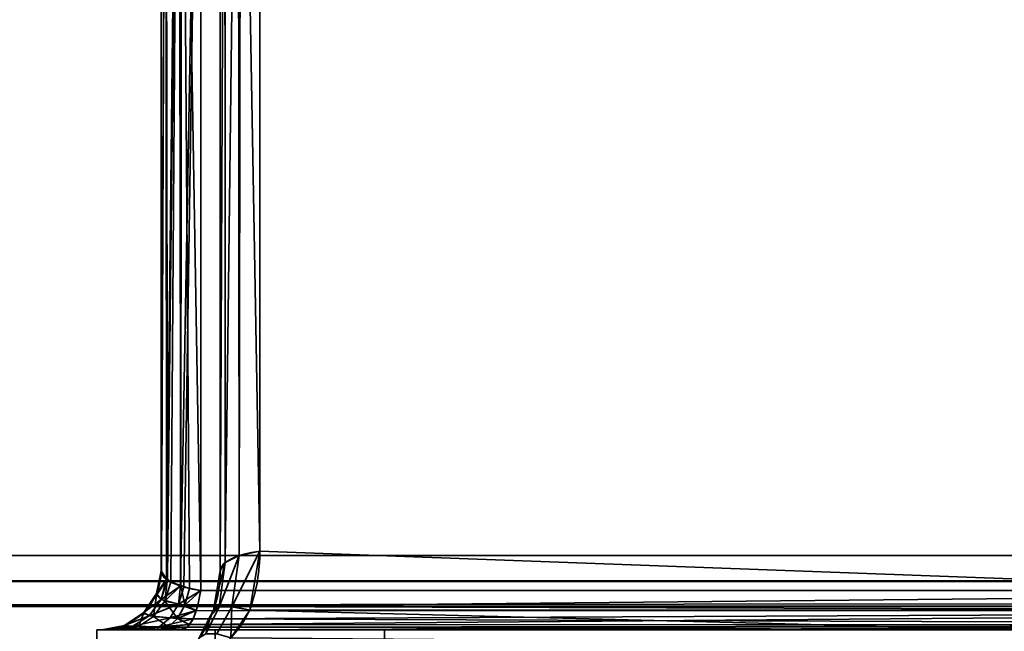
# Model space of a CAD drawing. Header units: millimetres. Extents: x -508 to 6708, y -115 to 193.
# Tile 305 of 656: x 1108.69 to 1120.33, y -22.82 to -15.58. Entities that reach past the tile are written whole.
import ezdxf

# ---------------------------------------------------------------- set-up
doc = ezdxf.new("R2010")
doc.units = ezdxf.units.MM
doc.layers.add('151', color=7, linetype='Continuous', true_color=0xffffff)

# ---------------------------------------------------------------- blocks, each defined once
blk = doc.blocks.new('UG_SURFACE_144')
at = {"layer": '151', "color": 252, "linetype": 'Continuous', "lineweight": 35}
for points in [[(1120.867, 1.173, 1158.357), (1110.827, -8.868, 1158.357), (1110.827, -22.332, 1163.419), (1130.252, -22.332, 1170.723)], [(1130.252, -22.332, 997.777), (1110.827, -22.332, 1005.08), (1110.827, -8.868, 1010.143), (1120.867, 1.173, 1010.143)], [(1130.485, -22.565, 1170.105), (1111.527, -21.868, 1162.715), (1111.527, -9.157, 1157.936), (1121.158, 0.473, 1157.936)], [(1121.158, 0.473, 1010.564), (1111.527, -9.157, 1010.564), (1111.527, -21.868, 1005.785), (1130.485, -22.565, 998.395)], [(1110.57, -8.926, 1158.202), (1110.417, -9.002, 1158.001), (1110.424, -22.198, 1162.96)], [(1110.433, -22.196, 1005.545), (1110.417, -9.002, 1010.499), (1110.57, -8.926, 1010.298)], [(1110.582, -8.92, 1158.219), (1110.57, -8.926, 1158.202), (1110.424, -22.198, 1162.96)], [(1110.424, -22.198, 1162.96), (1110.432, -22.21, 1163.001), (1110.582, -8.92, 1158.219)], [(1110.432, -22.21, 1163.001), (1110.59, -22.278, 1163.234), (1110.582, -8.92, 1158.219)], [(1110.57, -8.926, 1010.298), (1110.475, -22.236, 1005.41), (1110.433, -22.196, 1005.545)], [(1110.57, -8.926, 1010.298), (1110.594, -22.276, 1005.272), (1110.475, -22.236, 1005.41)], [(1110.57, -8.926, 1010.298), (1110.582, -8.92, 1010.281), (1110.594, -22.276, 1005.272)], [(1110.6, -8.916, 1158.229), (1110.582, -8.92, 1158.219), (1110.59, -22.278, 1163.234)], [(1110.594, -22.276, 1005.272), (1110.582, -8.92, 1010.281), (1110.6, -8.916, 1010.271)], [(1110.827, -8.868, 1158.357), (1110.6, -8.916, 1158.229), (1110.59, -22.278, 1163.234)], [(1110.59, -22.278, 1163.234), (1110.627, -22.294, 1163.288), (1110.827, -8.868, 1158.357)], [(1110.6, -8.916, 1010.271), (1110.693, -22.31, 1005.157), (1110.594, -22.276, 1005.272)], [(1110.6, -8.916, 1010.271), (1110.827, -8.868, 1010.143), (1110.827, -22.332, 1005.08)], [(1110.6, -8.916, 1010.271), (1110.827, -22.332, 1005.08), (1110.693, -22.31, 1005.157)], [(1110.627, -22.294, 1163.288), (1110.827, -22.332, 1163.419), (1110.827, -8.868, 1158.357)], [(1110.417, -9.002, 1158.001), (1110.414, -9.007, 1157.987), (1110.359, -22.1, 1162.627)], [(1110.359, -22.1, 1162.627), (1110.424, -22.198, 1162.96), (1110.417, -9.002, 1158.001)], [(1110.414, -9.007, 1157.987), (1110.359, -9.1, 1157.739), (1110.359, -22.1, 1162.627)], [(1110.414, -9.007, 1010.513), (1110.364, -22.131, 1005.768), (1110.359, -22.1, 1005.873)], [(1110.359, -22.1, 1005.873), (1110.359, -9.1, 1010.761), (1110.414, -9.007, 1010.513)], [(1110.414, -9.007, 1010.513), (1110.433, -22.196, 1005.545), (1110.364, -22.131, 1005.768)], [(1110.414, -9.007, 1010.513), (1110.417, -9.002, 1010.499), (1110.433, -22.196, 1005.545)], [(1110.359, -22.1, 1005.873), (1110.359, -22.1, 1162.627), (1110.359, -9.1, 1157.739), (1110.359, -9.1, 1010.761)], [(1111.282, -21.92, 1005.923), (1111.527, -21.868, 1005.785), (1111.527, -9.157, 1010.564), (1111.3, -9.206, 1010.692)], [(1111.3, -9.206, 1157.808), (1111.527, -9.157, 1157.936), (1111.527, -21.868, 1162.715)], [(1111.059, -22.1, 1006.403), (1111.117, -22.002, 1006.141), (1111.117, -9.291, 1010.92), (1111.114, -9.297, 1010.934)], [(1111.114, -9.297, 1010.934), (1111.059, -9.39, 1011.182), (1111.059, -22.1, 1006.403)], [(1111.117, -22.002, 1162.359), (1111.059, -22.1, 1162.097), (1111.059, -9.39, 1157.318), (1111.114, -9.297, 1157.566)], [(1111.114, -9.297, 1157.566), (1111.117, -9.291, 1157.58), (1111.117, -22.002, 1162.359)], [(1111.117, -22.002, 1006.141), (1111.282, -21.92, 1005.923), (1111.282, -9.209, 1010.702), (1111.27, -9.216, 1010.718)], [(1111.27, -9.216, 1010.718), (1111.117, -9.291, 1010.92), (1111.117, -22.002, 1006.141)], [(1111.282, -21.92, 1162.577), (1111.117, -22.002, 1162.359), (1111.117, -9.291, 1157.58), (1111.27, -9.216, 1157.781)], [(1111.27, -9.216, 1157.781), (1111.282, -9.209, 1157.798), (1111.282, -21.92, 1162.577)], [(1111.3, -9.206, 1010.692), (1111.282, -9.209, 1010.702), (1111.282, -21.92, 1005.923)], [(1111.527, -21.868, 1162.715), (1111.282, -21.92, 1162.577), (1111.282, -9.209, 1157.798), (1111.3, -9.206, 1157.808)], [(1111.059, -9.39, 1157.318), (1111.059, -22.1, 1162.097), (1111.059, -22.1, 1006.403), (1111.059, -9.39, 1011.182)], [(1111.527, -21.868, 1162.715), (1111.408, -22.565, 1162.933), (1111.195, -22.527, 1162.782)], [(1111.195, -22.527, 1162.782), (1111.282, -21.92, 1162.577), (1111.527, -21.868, 1162.715)], [(1111.527, -21.868, 1005.785), (1111.282, -21.92, 1005.923), (1111.195, -22.527, 1005.718)], [(1111.195, -22.527, 1005.718), (1111.408, -22.565, 1005.568), (1111.527, -21.868, 1005.785)], [(1130.485, -22.565, 1170.105), (1111.408, -22.565, 1162.933), (1111.527, -21.868, 1162.715)], [(1111.527, -21.868, 1005.785), (1111.408, -22.565, 1005.568), (1130.485, -22.565, 998.395)], [(1111.282, -21.92, 1162.577), (1111.195, -22.527, 1162.782), (1111.045, -22.527, 1162.566)], [(1111.045, -22.527, 1162.566), (1111.117, -22.002, 1162.359), (1111.282, -21.92, 1162.577)], [(1111.282, -21.92, 1005.923), (1111.117, -22.002, 1006.141), (1111.045, -22.527, 1005.934)], [(1111.045, -22.527, 1005.934), (1111.195, -22.527, 1005.718), (1111.282, -21.92, 1005.923)], [(1110.424, -22.198, 1162.96), (1110.359, -22.1, 1162.627), (1110.306, -22.368, 1162.627)], [(1110.306, -22.368, 1005.873), (1110.306, -22.368, 1162.627), (1110.359, -22.1, 1162.627), (1110.359, -22.1, 1005.873)], [(1110.306, -22.368, 1005.873), (1110.359, -22.1, 1005.873), (1110.364, -22.131, 1005.768)], [(1111.117, -22.002, 1162.359), (1111.045, -22.527, 1162.566), (1110.98, -22.565, 1162.314)], [(1110.98, -22.565, 1162.314), (1111.059, -22.1, 1162.097), (1111.117, -22.002, 1162.359)], [(1111.117, -22.002, 1006.141), (1111.059, -22.1, 1006.403), (1110.98, -22.565, 1006.186)], [(1110.98, -22.565, 1006.186), (1111.045, -22.527, 1005.934), (1111.117, -22.002, 1006.141)], [(1110.98, -22.565, 1006.186), (1111.059, -22.1, 1162.097), (1110.98, -22.565, 1162.314)], [(1110.98, -22.565, 1006.186), (1111.059, -22.1, 1006.403), (1111.059, -22.1, 1162.097)], [(1110.303, -22.389, 1005.761), (1110.364, -22.131, 1005.768), (1110.433, -22.196, 1005.545)], [(1110.364, -22.131, 1005.768), (1110.303, -22.389, 1005.761), (1110.306, -22.368, 1005.873)], [(1110.402, -22.459, 1005.365), (1110.303, -22.389, 1005.761), (1110.433, -22.196, 1005.545)], [(1110.306, -22.368, 1162.627), (1110.359, -22.442, 1163.036), (1110.424, -22.198, 1162.96)], [(1110.359, -22.442, 1163.036), (1110.432, -22.21, 1163.001), (1110.424, -22.198, 1162.96)], [(1110.59, -22.278, 1163.234), (1110.432, -22.21, 1163.001), (1110.359, -22.442, 1163.036)], [(1110.433, -22.196, 1005.545), (1110.475, -22.236, 1005.41), (1110.402, -22.459, 1005.365)], [(1110.359, -22.442, 1163.036), (1110.565, -22.497, 1163.361), (1110.59, -22.278, 1163.234)], [(1110.402, -22.459, 1005.365), (1110.475, -22.236, 1005.41), (1110.594, -22.276, 1005.272)], [(1110.639, -22.507, 1005.075), (1110.402, -22.459, 1005.365), (1110.594, -22.276, 1005.272)], [(1110.565, -22.497, 1163.361), (1110.627, -22.294, 1163.288), (1110.59, -22.278, 1163.234)], [(1110.827, -22.332, 1163.419), (1110.627, -22.294, 1163.288), (1110.565, -22.497, 1163.361)], [(1110.565, -22.497, 1163.361), (1110.791, -22.522, 1163.515), (1110.827, -22.332, 1163.419)], [(1110.594, -22.276, 1005.272), (1110.693, -22.31, 1005.157), (1110.639, -22.507, 1005.075)], [(1110.639, -22.507, 1005.075), (1110.693, -22.31, 1005.157), (1110.827, -22.332, 1005.08)], [(1110.827, -22.332, 1005.08), (1110.791, -22.522, 1004.985), (1110.639, -22.507, 1005.075)], [(1130.252, -22.332, 1170.723), (1110.827, -22.332, 1163.419), (1110.791, -22.522, 1163.515)], [(1110.791, -22.522, 1163.515), (1130.2, -22.577, 1170.862), (1130.252, -22.332, 1170.723)], [(1130.252, -22.332, 997.777), (1130.2, -22.577, 997.638), (1110.791, -22.522, 1004.985)], [(1110.791, -22.522, 1004.985), (1110.827, -22.332, 1005.08), (1130.252, -22.332, 997.777)], [(1110.269, -22.641, 1005.283), (1110.151, -22.606, 1005.743), (1110.303, -22.389, 1005.761)], [(1110.303, -22.389, 1005.761), (1110.151, -22.606, 1005.743), (1110.154, -22.595, 1005.873)], [(1110.359, -22.442, 1163.036), (1110.306, -22.368, 1162.627), (1110.154, -22.595, 1162.627)], [(1110.154, -22.595, 1005.873), (1110.154, -22.595, 1162.627), (1110.306, -22.368, 1162.627), (1110.306, -22.368, 1005.873)], [(1110.154, -22.595, 1005.873), (1110.306, -22.368, 1005.873), (1110.303, -22.389, 1005.761)], [(1110.154, -22.595, 1162.627), (1110.218, -22.632, 1163.102), (1110.359, -22.442, 1163.036)], [(1110.565, -22.497, 1163.361), (1110.359, -22.442, 1163.036), (1110.218, -22.632, 1163.102)], [(1110.303, -22.389, 1005.761), (1110.402, -22.459, 1005.365), (1110.269, -22.641, 1005.283)], [(1110.554, -22.664, 1004.945), (1110.269, -22.641, 1005.283), (1110.402, -22.459, 1005.365)], [(1110.402, -22.459, 1005.365), (1110.639, -22.507, 1005.075), (1110.554, -22.664, 1004.945)], [(1110.218, -22.632, 1163.102), (1110.465, -22.659, 1163.481), (1110.565, -22.497, 1163.361)], [(1110.565, -22.497, 1163.361), (1110.465, -22.659, 1163.481), (1110.773, -22.571, 1163.563)], [(1110.465, -22.659, 1163.481), (1110.737, -22.671, 1163.659), (1110.773, -22.571, 1163.563)], [(1110.773, -22.571, 1004.937), (1110.554, -22.664, 1004.945), (1110.639, -22.507, 1005.075)], [(1110.773, -22.571, 1004.937), (1110.737, -22.671, 1004.841), (1110.554, -22.664, 1004.945)], [(1110.773, -22.571, 1163.563), (1110.791, -22.522, 1163.515), (1110.565, -22.497, 1163.361)], [(1110.639, -22.507, 1005.075), (1110.791, -22.522, 1004.985), (1110.773, -22.571, 1004.937)], [(1130.2, -22.578, 997.637), (1110.691, -22.735, 1004.721), (1110.737, -22.671, 1004.841)], [(1130.2, -22.578, 997.637), (1130.118, -22.741, 997.42), (1110.691, -22.735, 1004.721)], [(1130.2, -22.578, 1170.863), (1110.773, -22.571, 1163.563), (1110.737, -22.671, 1163.659)], [(1130.2, -22.578, 997.637), (1110.737, -22.671, 1004.841), (1110.773, -22.571, 1004.937)], [(1130.118, -22.741, 1171.08), (1130.2, -22.578, 1170.863), (1110.737, -22.671, 1163.659)], [(1110.791, -22.522, 1163.515), (1110.773, -22.571, 1163.563), (1130.2, -22.577, 1170.862)], [(1130.2, -22.577, 997.638), (1110.773, -22.571, 1004.937), (1110.791, -22.522, 1004.985)], [(1130.2, -22.578, 1170.863), (1130.2, -22.577, 1170.862), (1110.773, -22.571, 1163.563)], [(1110.773, -22.571, 1004.937), (1130.2, -22.577, 997.638), (1130.2, -22.578, 997.637)], [(1110.945, -22.632, 1162.35), (1111.045, -22.527, 1162.566), (1110.888, -22.848, 1162.697)], [(1111.017, -22.848, 1162.884), (1110.888, -22.848, 1162.697), (1111.045, -22.527, 1162.566), (1111.195, -22.527, 1162.782)], [(1110.888, -22.848, 1005.803), (1111.045, -22.527, 1005.934), (1110.945, -22.632, 1006.15)], [(1110.888, -22.848, 1005.803), (1111.017, -22.848, 1005.617), (1111.195, -22.527, 1005.718), (1111.045, -22.527, 1005.934)], [(1110.945, -22.632, 1162.35), (1110.98, -22.565, 1162.314), (1111.045, -22.527, 1162.566)], [(1111.045, -22.527, 1005.934), (1110.98, -22.565, 1006.186), (1110.945, -22.632, 1006.15)], [(1110.98, -22.565, 1162.314), (1110.945, -22.632, 1006.15), (1110.98, -22.565, 1006.186)], [(1110.98, -22.565, 1162.314), (1110.945, -22.632, 1162.35), (1110.945, -22.632, 1006.15)], [(1111.185, -22.895, 1163.028), (1111.017, -22.848, 1162.884), (1111.195, -22.527, 1162.782)], [(1111.195, -22.527, 1005.718), (1111.017, -22.848, 1005.617), (1111.185, -22.895, 1005.472)], [(1111.195, -22.527, 1162.782), (1111.408, -22.565, 1162.933), (1111.185, -22.895, 1163.028)], [(1111.185, -22.895, 1005.472), (1111.408, -22.565, 1005.568), (1111.195, -22.527, 1005.718)], [(1130.381, -23.053, 1170.382), (1111.185, -22.895, 1163.028), (1111.408, -22.565, 1162.933)], [(1111.408, -22.565, 1005.568), (1111.185, -22.895, 1005.472), (1130.381, -23.053, 998.118)], [(1111.408, -22.565, 1162.933), (1130.485, -22.565, 1170.105), (1130.381, -23.053, 1170.382)], [(1130.381, -23.053, 998.118), (1130.485, -22.565, 998.395), (1111.408, -22.565, 1005.568)], [(1110.218, -22.632, 1163.102), (1110.154, -22.595, 1162.627), (1109.927, -22.747, 1162.627)], [(1109.927, -22.747, 1005.873), (1109.927, -22.747, 1162.627), (1110.154, -22.595, 1162.627), (1110.154, -22.595, 1005.873)], [(1109.927, -22.747, 1005.873), (1110.154, -22.595, 1005.873), (1110.151, -22.606, 1005.743)], [(1110.151, -22.606, 1005.743), (1109.929, -22.75, 1005.717), (1109.927, -22.747, 1005.873)], [(1109.927, -22.747, 1162.627), (1110.025, -22.757, 1163.191), (1110.218, -22.632, 1163.102)], [(1110.092, -22.759, 1005.173), (1109.929, -22.75, 1005.717), (1110.151, -22.606, 1005.743)], [(1110.465, -22.659, 1163.481), (1110.218, -22.632, 1163.102), (1110.025, -22.757, 1163.191)], [(1110.025, -22.757, 1163.191), (1110.337, -22.764, 1163.633), (1110.465, -22.659, 1163.481)], [(1110.151, -22.606, 1005.743), (1110.269, -22.641, 1005.283), (1110.092, -22.759, 1005.173)], [(1110.446, -22.765, 1004.781), (1110.092, -22.759, 1005.173), (1110.269, -22.641, 1005.283)], [(1110.269, -22.641, 1005.283), (1110.554, -22.664, 1004.945), (1110.446, -22.765, 1004.781)], [(1110.737, -22.671, 1163.659), (1110.465, -22.659, 1163.481), (1110.337, -22.764, 1163.633)], [(1110.337, -22.764, 1163.633), (1110.691, -22.735, 1163.779), (1110.737, -22.671, 1163.659)], [(1110.691, -22.735, 1004.721), (1110.446, -22.765, 1004.781), (1110.554, -22.664, 1004.945)], [(1110.554, -22.664, 1004.945), (1110.737, -22.671, 1004.841), (1110.691, -22.735, 1004.721)], [(1110.737, -22.671, 1163.659), (1110.691, -22.735, 1163.779), (1130.118, -22.741, 1171.08)], [(1110.888, -22.848, 1162.697), (1110.811, -22.895, 1162.489), (1110.945, -22.632, 1162.35)], [(1110.811, -22.895, 1006.011), (1110.945, -22.632, 1162.35), (1110.811, -22.895, 1162.489)], [(1110.811, -22.895, 1006.011), (1110.945, -22.632, 1006.15), (1110.945, -22.632, 1162.35)], [(1110.945, -22.632, 1006.15), (1110.811, -22.895, 1006.011), (1110.888, -22.848, 1005.803)], [(1109.6, -22.8, 979.25), (1109.6, -22.8, 1164.25), (1109.659, -22.8, 1005.873)], [(1109.659, -22.8, 1005.873), (1109.67, -22.8, 1005.686), (1109.6, -22.8, 979.25)], [(1109.67, -22.8, 1005.686), (1109.891, -22.8, 1005.049), (1109.6, -22.8, 979.25)], [(1109.6, -22.8, 1164.25), (1109.659, -22.8, 1162.627), (1109.659, -22.8, 1005.873)], [(1109.6, -22.8, 1164.25), (1111, -22.8, 1164.25), (1110.594, -22.8, 1164.038)], [(1109.6, -22.8, 979.25), (1110.326, -22.8, 1004.599), (1110.594, -22.8, 1004.462)], [(1109.6, -22.8, 1164.25), (1109.806, -22.8, 1163.294), (1109.659, -22.8, 1162.627)], [(1110.594, -22.8, 1164.038), (1110.194, -22.8, 1163.803), (1109.6, -22.8, 1164.25)], [(1109.6, -22.8, 979.25), (1109.891, -22.8, 1005.049), (1110.326, -22.8, 1004.599)], [(1110.194, -22.8, 1163.803), (1109.806, -22.8, 1163.294), (1109.6, -22.8, 1164.25)], [(1110.594, -22.8, 1004.462), (1130.02, -22.8, 997.159), (1130.02, -22.8, 979.25), (1109.6, -22.8, 979.25)], [(1109.6, -23.5, 1164.25), (1109.6, -22.8, 1164.25), (1109.6, -22.8, 979.25), (1109.6, -23.5, 979.25)], [(1109.6, -23.5, 1164.25), (1111, -23.5, 1164.25), (1111, -22.8, 1164.25), (1109.6, -22.8, 1164.25)], [(1130.02, -23.5, 979.25), (1109.6, -23.5, 979.25), (1109.6, -22.8, 979.25), (1130.02, -22.8, 979.25)], [(1110.025, -22.757, 1163.191), (1109.927, -22.747, 1162.627), (1109.659, -22.8, 1162.627)], [(1109.659, -22.8, 1005.873), (1109.659, -22.8, 1162.627), (1109.927, -22.747, 1162.627), (1109.927, -22.747, 1005.873)], [(1109.659, -22.8, 1005.873), (1109.927, -22.747, 1005.873), (1109.929, -22.75, 1005.717)], [(1109.929, -22.75, 1005.717), (1109.67, -22.8, 1005.686), (1109.659, -22.8, 1005.873)], [(1109.659, -22.8, 1162.627), (1109.806, -22.8, 1163.294), (1110.025, -22.757, 1163.191)], [(1109.67, -22.8, 1005.686), (1109.929, -22.75, 1005.717), (1110.092, -22.759, 1005.173)], [(1110.092, -22.759, 1005.173), (1109.891, -22.8, 1005.049), (1109.67, -22.8, 1005.686)], [(1110.337, -22.764, 1163.633), (1110.025, -22.757, 1163.191), (1109.806, -22.8, 1163.294)], [(1109.806, -22.8, 1163.294), (1110.194, -22.8, 1163.803), (1110.337, -22.764, 1163.633)], [(1109.891, -22.8, 1005.049), (1110.092, -22.759, 1005.173), (1110.446, -22.765, 1004.781)], [(1110.446, -22.765, 1004.781), (1110.326, -22.8, 1004.599), (1109.891, -22.8, 1005.049)], [(1110.669, -22.767, 1163.839), (1110.337, -22.764, 1163.633), (1110.194, -22.8, 1163.803)], [(1110.194, -22.8, 1163.803), (1110.594, -22.8, 1164.038), (1110.669, -22.767, 1163.839)], [(1110.326, -22.8, 1004.599), (1110.446, -22.765, 1004.781), (1110.669, -22.767, 1004.661)], [(1110.669, -22.767, 1004.661), (1110.594, -22.8, 1004.462), (1110.326, -22.8, 1004.599)], [(1110.337, -22.764, 1163.633), (1110.669, -22.767, 1163.839), (1110.691, -22.735, 1163.779)], [(1110.691, -22.735, 1004.721), (1110.669, -22.767, 1004.661), (1110.446, -22.765, 1004.781)], [(1130.117, -22.743, 997.418), (1110.594, -22.8, 1004.462), (1110.669, -22.767, 1004.661)], [(1130.117, -22.743, 997.418), (1130.02, -22.8, 997.159), (1110.594, -22.8, 1004.462)], [(1110.669, -22.767, 1163.839), (1110.594, -22.8, 1164.038), (1130.02, -22.8, 1171.341)], [(1130.02, -22.8, 1171.341), (1110.594, -22.8, 1164.038), (1111, -22.8, 1164.25)], [(1130.117, -22.743, 1171.082), (1110.691, -22.735, 1163.779), (1110.669, -22.767, 1163.839)], [(1130.117, -22.743, 997.418), (1110.669, -22.767, 1004.661), (1110.691, -22.735, 1004.721)], [(1130.02, -22.8, 1171.341), (1130.117, -22.743, 1171.082), (1110.669, -22.767, 1163.839)], [(1130.117, -22.743, 1171.082), (1130.118, -22.741, 1171.08), (1110.691, -22.735, 1163.779)], [(1110.691, -22.735, 1004.721), (1130.118, -22.741, 997.42), (1130.117, -22.743, 997.418)], [(1111, -22.8, 1164.25), (1130.02, -22.8, 1189.25), (1130.02, -22.8, 1171.341)], [(1111, -22.8, 1164.25), (1113, -22.8, 1189.25), (1130.02, -22.8, 1189.25)], [(1111, -22.8, 1164.25), (1111, -22.8, 1176.623), (1113, -22.8, 1189.25)], [(1111, -23.5, 1176.623), (1111, -22.8, 1176.623), (1111, -22.8, 1164.25), (1111, -23.5, 1164.25)], [(1111, -22.8, 1176.623), (1111, -23.5, 1176.623), (1113, -23.5, 1189.25), (1113, -22.8, 1189.25)], [(1130.02, -22.8, 1189.25), (1113, -22.8, 1189.25), (1113, -23.5, 1189.25), (1130.02, -23.5, 1189.25)]]:
    blk.add_3dface(points, dxfattribs=at)
blk = doc.blocks.new('UG_SURFACE_148')
at = {"layer": '151', "color": 252, "linetype": 'Continuous', "lineweight": 35}
for points in [[(1082, -10, 2075.25), (1082, -21.92, 2075.25), (1918, -21.92, 2075.25), (1918, -10, 2075.25)], [(1083.5, -10, 2073.75), (1916.5, -10, 2073.75), (1916.5, -21.92, 2073.75), (1083.5, -21.92, 2073.75)], [(1918, -21.92, 2075.25), (1082, -21.92, 2075.25), (1082.059, -22.521, 2075.191)], [(1917.941, -22.521, 2075.191), (1918, -21.92, 2075.25), (1082.059, -22.521, 2075.191)], [(1083.53, -22.228, 2073.72), (1083.5, -21.92, 2073.75), (1916.5, -21.92, 2073.75)], [(1083.53, -22.228, 2073.72), (1916.5, -21.92, 2073.75), (1916.47, -22.228, 2073.72)], [(1916.47, -22.228, 2073.72), (1916.38, -22.525, 2073.63), (1083.62, -22.525, 2073.63), (1083.53, -22.228, 2073.72)], [(1082.059, -22.521, 2075.191), (1082.235, -23.099, 2075.016), (1917.765, -23.099, 2075.016), (1917.941, -22.521, 2075.191)], [(1916.037, -23.037, 2073.287), (1083.963, -23.037, 2073.287), (1083.62, -22.525, 2073.63), (1916.38, -22.525, 2073.63)]]:
    blk.add_3dface(points, dxfattribs=at)
blk = doc.blocks.new('UG_SURFACE_153')
at = {"layer": '151', "color": 252, "linetype": 'Continuous', "lineweight": 35}
for points in [[(1120.867, 1.173, 1158.357), (1110.827, -8.868, 1158.357), (1110.827, -22.332, 1163.419), (1130.252, -22.332, 1170.723)], [(1130.252, -22.332, 997.777), (1110.827, -22.332, 1005.08), (1110.827, -8.868, 1010.143), (1120.867, 1.173, 1010.143)], [(1130.485, -22.565, 1170.105), (1111.527, -21.868, 1162.715), (1111.527, -9.157, 1157.936), (1121.158, 0.473, 1157.936)], [(1121.158, 0.473, 1010.564), (1111.527, -9.157, 1010.564), (1111.527, -21.868, 1005.785), (1130.485, -22.565, 998.395)], [(1110.57, -8.926, 1158.202), (1110.417, -9.002, 1158.001), (1110.424, -22.198, 1162.96)], [(1110.433, -22.196, 1005.545), (1110.417, -9.002, 1010.499), (1110.57, -8.926, 1010.298)], [(1110.582, -8.92, 1158.219), (1110.57, -8.926, 1158.202), (1110.424, -22.198, 1162.96)], [(1110.424, -22.198, 1162.96), (1110.432, -22.21, 1163.001), (1110.582, -8.92, 1158.219)], [(1110.432, -22.21, 1163.001), (1110.59, -22.278, 1163.234), (1110.582, -8.92, 1158.219)], [(1110.57, -8.926, 1010.298), (1110.475, -22.236, 1005.41), (1110.433, -22.196, 1005.545)], [(1110.57, -8.926, 1010.298), (1110.594, -22.276, 1005.272), (1110.475, -22.236, 1005.41)], [(1110.57, -8.926, 1010.298), (1110.582, -8.92, 1010.281), (1110.594, -22.276, 1005.272)], [(1110.6, -8.916, 1158.229), (1110.582, -8.92, 1158.219), (1110.59, -22.278, 1163.234)], [(1110.594, -22.276, 1005.272), (1110.582, -8.92, 1010.281), (1110.6, -8.916, 1010.271)], [(1110.827, -8.868, 1158.357), (1110.6, -8.916, 1158.229), (1110.59, -22.278, 1163.234)], [(1110.59, -22.278, 1163.234), (1110.627, -22.294, 1163.288), (1110.827, -8.868, 1158.357)], [(1110.6, -8.916, 1010.271), (1110.693, -22.31, 1005.157), (1110.594, -22.276, 1005.272)], [(1110.6, -8.916, 1010.271), (1110.827, -8.868, 1010.143), (1110.827, -22.332, 1005.08)], [(1110.6, -8.916, 1010.271), (1110.827, -22.332, 1005.08), (1110.693, -22.31, 1005.157)], [(1110.627, -22.294, 1163.288), (1110.827, -22.332, 1163.419), (1110.827, -8.868, 1158.357)], [(1110.417, -9.002, 1158.001), (1110.414, -9.007, 1157.987), (1110.359, -22.1, 1162.627)], [(1110.359, -22.1, 1162.627), (1110.424, -22.198, 1162.96), (1110.417, -9.002, 1158.001)], [(1110.414, -9.007, 1157.987), (1110.359, -9.1, 1157.739), (1110.359, -22.1, 1162.627)], [(1110.414, -9.007, 1010.513), (1110.364, -22.131, 1005.768), (1110.359, -22.1, 1005.873)], [(1110.359, -22.1, 1005.873), (1110.359, -9.1, 1010.761), (1110.414, -9.007, 1010.513)], [(1110.414, -9.007, 1010.513), (1110.433, -22.196, 1005.545), (1110.364, -22.131, 1005.768)], [(1110.414, -9.007, 1010.513), (1110.417, -9.002, 1010.499), (1110.433, -22.196, 1005.545)], [(1110.359, -22.1, 1005.873), (1110.359, -22.1, 1162.627), (1110.359, -9.1, 1157.739), (1110.359, -9.1, 1010.761)], [(1111.282, -21.92, 1005.923), (1111.527, -21.868, 1005.785), (1111.527, -9.157, 1010.564), (1111.3, -9.206, 1010.692)], [(1111.3, -9.206, 1157.808), (1111.527, -9.157, 1157.936), (1111.527, -21.868, 1162.715)], [(1111.059, -22.1, 1006.403), (1111.117, -22.002, 1006.141), (1111.117, -9.291, 1010.92), (1111.114, -9.297, 1010.934)], [(1111.114, -9.297, 1010.934), (1111.059, -9.39, 1011.182), (1111.059, -22.1, 1006.403)], [(1111.117, -22.002, 1162.359), (1111.059, -22.1, 1162.097), (1111.059, -9.39, 1157.318), (1111.114, -9.297, 1157.566)], [(1111.114, -9.297, 1157.566), (1111.117, -9.291, 1157.58), (1111.117, -22.002, 1162.359)], [(1111.117, -22.002, 1006.141), (1111.282, -21.92, 1005.923), (1111.282, -9.209, 1010.702), (1111.27, -9.216, 1010.718)], [(1111.27, -9.216, 1010.718), (1111.117, -9.291, 1010.92), (1111.117, -22.002, 1006.141)], [(1111.282, -21.92, 1162.577), (1111.117, -22.002, 1162.359), (1111.117, -9.291, 1157.58), (1111.27, -9.216, 1157.781)], [(1111.27, -9.216, 1157.781), (1111.282, -9.209, 1157.798), (1111.282, -21.92, 1162.577)], [(1111.3, -9.206, 1010.692), (1111.282, -9.209, 1010.702), (1111.282, -21.92, 1005.923)], [(1111.527, -21.868, 1162.715), (1111.282, -21.92, 1162.577), (1111.282, -9.209, 1157.798), (1111.3, -9.206, 1157.808)], [(1111.059, -9.39, 1157.318), (1111.059, -22.1, 1162.097), (1111.059, -22.1, 1006.403), (1111.059, -9.39, 1011.182)], [(1111.527, -21.868, 1162.715), (1111.408, -22.565, 1162.933), (1111.195, -22.527, 1162.782)], [(1111.195, -22.527, 1162.782), (1111.282, -21.92, 1162.577), (1111.527, -21.868, 1162.715)], [(1111.527, -21.868, 1005.785), (1111.282, -21.92, 1005.923), (1111.195, -22.527, 1005.718)], [(1111.195, -22.527, 1005.718), (1111.408, -22.565, 1005.568), (1111.527, -21.868, 1005.785)], [(1130.485, -22.565, 1170.105), (1111.408, -22.565, 1162.933), (1111.527, -21.868, 1162.715)], [(1111.527, -21.868, 1005.785), (1111.408, -22.565, 1005.568), (1130.485, -22.565, 998.395)], [(1111.282, -21.92, 1162.577), (1111.195, -22.527, 1162.782), (1111.045, -22.527, 1162.566)], [(1111.045, -22.527, 1162.566), (1111.117, -22.002, 1162.359), (1111.282, -21.92, 1162.577)], [(1111.282, -21.92, 1005.923), (1111.117, -22.002, 1006.141), (1111.045, -22.527, 1005.934)], [(1111.045, -22.527, 1005.934), (1111.195, -22.527, 1005.718), (1111.282, -21.92, 1005.923)], [(1110.424, -22.198, 1162.96), (1110.359, -22.1, 1162.627), (1110.306, -22.368, 1162.627)], [(1110.306, -22.368, 1005.873), (1110.306, -22.368, 1162.627), (1110.359, -22.1, 1162.627), (1110.359, -22.1, 1005.873)], [(1110.306, -22.368, 1005.873), (1110.359, -22.1, 1005.873), (1110.364, -22.131, 1005.768)], [(1111.117, -22.002, 1162.359), (1111.045, -22.527, 1162.566), (1110.98, -22.565, 1162.314)], [(1110.98, -22.565, 1162.314), (1111.059, -22.1, 1162.097), (1111.117, -22.002, 1162.359)], [(1111.117, -22.002, 1006.141), (1111.059, -22.1, 1006.403), (1110.98, -22.565, 1006.186)], [(1110.98, -22.565, 1006.186), (1111.045, -22.527, 1005.934), (1111.117, -22.002, 1006.141)], [(1110.98, -22.565, 1006.186), (1111.059, -22.1, 1162.097), (1110.98, -22.565, 1162.314)], [(1110.98, -22.565, 1006.186), (1111.059, -22.1, 1006.403), (1111.059, -22.1, 1162.097)], [(1110.303, -22.389, 1005.761), (1110.364, -22.131, 1005.768), (1110.433, -22.196, 1005.545)], [(1110.364, -22.131, 1005.768), (1110.303, -22.389, 1005.761), (1110.306, -22.368, 1005.873)], [(1110.402, -22.459, 1005.365), (1110.303, -22.389, 1005.761), (1110.433, -22.196, 1005.545)], [(1110.306, -22.368, 1162.627), (1110.359, -22.442, 1163.036), (1110.424, -22.198, 1162.96)], [(1110.359, -22.442, 1163.036), (1110.432, -22.21, 1163.001), (1110.424, -22.198, 1162.96)], [(1110.59, -22.278, 1163.234), (1110.432, -22.21, 1163.001), (1110.359, -22.442, 1163.036)], [(1110.433, -22.196, 1005.545), (1110.475, -22.236, 1005.41), (1110.402, -22.459, 1005.365)], [(1110.359, -22.442, 1163.036), (1110.565, -22.497, 1163.361), (1110.59, -22.278, 1163.234)], [(1110.402, -22.459, 1005.365), (1110.475, -22.236, 1005.41), (1110.594, -22.276, 1005.272)], [(1110.639, -22.507, 1005.075), (1110.402, -22.459, 1005.365), (1110.594, -22.276, 1005.272)], [(1110.565, -22.497, 1163.361), (1110.627, -22.294, 1163.288), (1110.59, -22.278, 1163.234)], [(1110.827, -22.332, 1163.419), (1110.627, -22.294, 1163.288), (1110.565, -22.497, 1163.361)], [(1110.565, -22.497, 1163.361), (1110.791, -22.522, 1163.515), (1110.827, -22.332, 1163.419)], [(1110.594, -22.276, 1005.272), (1110.693, -22.31, 1005.157), (1110.639, -22.507, 1005.075)], [(1110.639, -22.507, 1005.075), (1110.693, -22.31, 1005.157), (1110.827, -22.332, 1005.08)], [(1110.827, -22.332, 1005.08), (1110.791, -22.522, 1004.985), (1110.639, -22.507, 1005.075)], [(1130.252, -22.332, 1170.723), (1110.827, -22.332, 1163.419), (1110.791, -22.522, 1163.515)], [(1110.791, -22.522, 1163.515), (1130.2, -22.577, 1170.862), (1130.252, -22.332, 1170.723)], [(1130.252, -22.332, 997.777), (1130.2, -22.577, 997.638), (1110.791, -22.522, 1004.985)], [(1110.791, -22.522, 1004.985), (1110.827, -22.332, 1005.08), (1130.252, -22.332, 997.777)], [(1110.269, -22.641, 1005.283), (1110.151, -22.606, 1005.743), (1110.303, -22.389, 1005.761)], [(1110.303, -22.389, 1005.761), (1110.151, -22.606, 1005.743), (1110.154, -22.595, 1005.873)], [(1110.359, -22.442, 1163.036), (1110.306, -22.368, 1162.627), (1110.154, -22.595, 1162.627)], [(1110.154, -22.595, 1005.873), (1110.154, -22.595, 1162.627), (1110.306, -22.368, 1162.627), (1110.306, -22.368, 1005.873)], [(1110.154, -22.595, 1005.873), (1110.306, -22.368, 1005.873), (1110.303, -22.389, 1005.761)], [(1110.154, -22.595, 1162.627), (1110.218, -22.632, 1163.102), (1110.359, -22.442, 1163.036)], [(1110.565, -22.497, 1163.361), (1110.359, -22.442, 1163.036), (1110.218, -22.632, 1163.102)], [(1110.303, -22.389, 1005.761), (1110.402, -22.459, 1005.365), (1110.269, -22.641, 1005.283)], [(1110.554, -22.664, 1004.945), (1110.269, -22.641, 1005.283), (1110.402, -22.459, 1005.365)], [(1110.402, -22.459, 1005.365), (1110.639, -22.507, 1005.075), (1110.554, -22.664, 1004.945)], [(1110.218, -22.632, 1163.102), (1110.465, -22.659, 1163.481), (1110.565, -22.497, 1163.361)], [(1110.565, -22.497, 1163.361), (1110.465, -22.659, 1163.481), (1110.773, -22.571, 1163.563)], [(1110.465, -22.659, 1163.481), (1110.737, -22.671, 1163.659), (1110.773, -22.571, 1163.563)], [(1110.773, -22.571, 1004.937), (1110.554, -22.664, 1004.945), (1110.639, -22.507, 1005.075)], [(1110.773, -22.571, 1004.937), (1110.737, -22.671, 1004.841), (1110.554, -22.664, 1004.945)], [(1110.773, -22.571, 1163.563), (1110.791, -22.522, 1163.515), (1110.565, -22.497, 1163.361)], [(1110.639, -22.507, 1005.075), (1110.791, -22.522, 1004.985), (1110.773, -22.571, 1004.937)], [(1130.2, -22.578, 997.637), (1110.691, -22.735, 1004.721), (1110.737, -22.671, 1004.841)], [(1130.2, -22.578, 997.637), (1130.118, -22.741, 997.42), (1110.691, -22.735, 1004.721)], [(1130.2, -22.578, 1170.863), (1110.773, -22.571, 1163.563), (1110.737, -22.671, 1163.659)], [(1130.2, -22.578, 997.637), (1110.737, -22.671, 1004.841), (1110.773, -22.571, 1004.937)], [(1130.118, -22.741, 1171.08), (1130.2, -22.578, 1170.863), (1110.737, -22.671, 1163.659)], [(1110.791, -22.522, 1163.515), (1110.773, -22.571, 1163.563), (1130.2, -22.577, 1170.862)], [(1130.2, -22.577, 997.638), (1110.773, -22.571, 1004.937), (1110.791, -22.522, 1004.985)], [(1130.2, -22.578, 1170.863), (1130.2, -22.577, 1170.862), (1110.773, -22.571, 1163.563)], [(1110.773, -22.571, 1004.937), (1130.2, -22.577, 997.638), (1130.2, -22.578, 997.637)], [(1110.945, -22.632, 1162.35), (1111.045, -22.527, 1162.566), (1110.888, -22.848, 1162.697)], [(1111.017, -22.848, 1162.884), (1110.888, -22.848, 1162.697), (1111.045, -22.527, 1162.566), (1111.195, -22.527, 1162.782)], [(1110.888, -22.848, 1005.803), (1111.045, -22.527, 1005.934), (1110.945, -22.632, 1006.15)], [(1110.888, -22.848, 1005.803), (1111.017, -22.848, 1005.617), (1111.195, -22.527, 1005.718), (1111.045, -22.527, 1005.934)], [(1110.945, -22.632, 1162.35), (1110.98, -22.565, 1162.314), (1111.045, -22.527, 1162.566)], [(1111.045, -22.527, 1005.934), (1110.98, -22.565, 1006.186), (1110.945, -22.632, 1006.15)], [(1110.98, -22.565, 1162.314), (1110.945, -22.632, 1006.15), (1110.98, -22.565, 1006.186)], [(1110.98, -22.565, 1162.314), (1110.945, -22.632, 1162.35), (1110.945, -22.632, 1006.15)], [(1111.185, -22.895, 1163.028), (1111.017, -22.848, 1162.884), (1111.195, -22.527, 1162.782)], [(1111.195, -22.527, 1005.718), (1111.017, -22.848, 1005.617), (1111.185, -22.895, 1005.472)], [(1111.195, -22.527, 1162.782), (1111.408, -22.565, 1162.933), (1111.185, -22.895, 1163.028)], [(1111.185, -22.895, 1005.472), (1111.408, -22.565, 1005.568), (1111.195, -22.527, 1005.718)], [(1130.381, -23.053, 1170.382), (1111.185, -22.895, 1163.028), (1111.408, -22.565, 1162.933)], [(1111.408, -22.565, 1005.568), (1111.185, -22.895, 1005.472), (1130.381, -23.053, 998.118)], [(1111.408, -22.565, 1162.933), (1130.485, -22.565, 1170.105), (1130.381, -23.053, 1170.382)], [(1130.381, -23.053, 998.118), (1130.485, -22.565, 998.395), (1111.408, -22.565, 1005.568)], [(1110.218, -22.632, 1163.102), (1110.154, -22.595, 1162.627), (1109.927, -22.747, 1162.627)], [(1109.927, -22.747, 1005.873), (1109.927, -22.747, 1162.627), (1110.154, -22.595, 1162.627), (1110.154, -22.595, 1005.873)], [(1109.927, -22.747, 1005.873), (1110.154, -22.595, 1005.873), (1110.151, -22.606, 1005.743)], [(1110.151, -22.606, 1005.743), (1109.929, -22.75, 1005.717), (1109.927, -22.747, 1005.873)], [(1109.927, -22.747, 1162.627), (1110.025, -22.757, 1163.191), (1110.218, -22.632, 1163.102)], [(1110.092, -22.759, 1005.173), (1109.929, -22.75, 1005.717), (1110.151, -22.606, 1005.743)], [(1110.465, -22.659, 1163.481), (1110.218, -22.632, 1163.102), (1110.025, -22.757, 1163.191)], [(1110.025, -22.757, 1163.191), (1110.337, -22.764, 1163.633), (1110.465, -22.659, 1163.481)], [(1110.151, -22.606, 1005.743), (1110.269, -22.641, 1005.283), (1110.092, -22.759, 1005.173)], [(1110.446, -22.765, 1004.781), (1110.092, -22.759, 1005.173), (1110.269, -22.641, 1005.283)], [(1110.269, -22.641, 1005.283), (1110.554, -22.664, 1004.945), (1110.446, -22.765, 1004.781)], [(1110.737, -22.671, 1163.659), (1110.465, -22.659, 1163.481), (1110.337, -22.764, 1163.633)], [(1110.337, -22.764, 1163.633), (1110.691, -22.735, 1163.779), (1110.737, -22.671, 1163.659)], [(1110.691, -22.735, 1004.721), (1110.446, -22.765, 1004.781), (1110.554, -22.664, 1004.945)], [(1110.554, -22.664, 1004.945), (1110.737, -22.671, 1004.841), (1110.691, -22.735, 1004.721)], [(1110.737, -22.671, 1163.659), (1110.691, -22.735, 1163.779), (1130.118, -22.741, 1171.08)], [(1110.888, -22.848, 1162.697), (1110.811, -22.895, 1162.489), (1110.945, -22.632, 1162.35)], [(1110.811, -22.895, 1006.011), (1110.945, -22.632, 1162.35), (1110.811, -22.895, 1162.489)], [(1110.811, -22.895, 1006.011), (1110.945, -22.632, 1006.15), (1110.945, -22.632, 1162.35)], [(1110.945, -22.632, 1006.15), (1110.811, -22.895, 1006.011), (1110.888, -22.848, 1005.803)], [(1109.6, -22.8, 979.25), (1109.6, -22.8, 1164.25), (1109.659, -22.8, 1005.873)], [(1109.659, -22.8, 1005.873), (1109.67, -22.8, 1005.686), (1109.6, -22.8, 979.25)], [(1109.67, -22.8, 1005.686), (1109.891, -22.8, 1005.049), (1109.6, -22.8, 979.25)], [(1109.6, -22.8, 1164.25), (1109.659, -22.8, 1162.627), (1109.659, -22.8, 1005.873)], [(1109.6, -22.8, 1164.25), (1111, -22.8, 1164.25), (1110.594, -22.8, 1164.038)], [(1109.6, -22.8, 979.25), (1110.326, -22.8, 1004.599), (1110.594, -22.8, 1004.462)], [(1109.6, -22.8, 1164.25), (1109.806, -22.8, 1163.294), (1109.659, -22.8, 1162.627)], [(1110.594, -22.8, 1164.038), (1110.194, -22.8, 1163.803), (1109.6, -22.8, 1164.25)], [(1109.6, -22.8, 979.25), (1109.891, -22.8, 1005.049), (1110.326, -22.8, 1004.599)], [(1110.194, -22.8, 1163.803), (1109.806, -22.8, 1163.294), (1109.6, -22.8, 1164.25)], [(1110.594, -22.8, 1004.462), (1130.02, -22.8, 997.159), (1130.02, -22.8, 979.25), (1109.6, -22.8, 979.25)], [(1109.6, -23.5, 1164.25), (1109.6, -22.8, 1164.25), (1109.6, -22.8, 979.25), (1109.6, -23.5, 979.25)], [(1109.6, -23.5, 1164.25), (1111, -23.5, 1164.25), (1111, -22.8, 1164.25), (1109.6, -22.8, 1164.25)], [(1130.02, -23.5, 979.25), (1109.6, -23.5, 979.25), (1109.6, -22.8, 979.25), (1130.02, -22.8, 979.25)], [(1110.025, -22.757, 1163.191), (1109.927, -22.747, 1162.627), (1109.659, -22.8, 1162.627)], [(1109.659, -22.8, 1005.873), (1109.659, -22.8, 1162.627), (1109.927, -22.747, 1162.627), (1109.927, -22.747, 1005.873)], [(1109.659, -22.8, 1005.873), (1109.927, -22.747, 1005.873), (1109.929, -22.75, 1005.717)], [(1109.929, -22.75, 1005.717), (1109.67, -22.8, 1005.686), (1109.659, -22.8, 1005.873)], [(1109.659, -22.8, 1162.627), (1109.806, -22.8, 1163.294), (1110.025, -22.757, 1163.191)], [(1109.67, -22.8, 1005.686), (1109.929, -22.75, 1005.717), (1110.092, -22.759, 1005.173)], [(1110.092, -22.759, 1005.173), (1109.891, -22.8, 1005.049), (1109.67, -22.8, 1005.686)], [(1110.337, -22.764, 1163.633), (1110.025, -22.757, 1163.191), (1109.806, -22.8, 1163.294)], [(1109.806, -22.8, 1163.294), (1110.194, -22.8, 1163.803), (1110.337, -22.764, 1163.633)], [(1109.891, -22.8, 1005.049), (1110.092, -22.759, 1005.173), (1110.446, -22.765, 1004.781)], [(1110.446, -22.765, 1004.781), (1110.326, -22.8, 1004.599), (1109.891, -22.8, 1005.049)], [(1110.669, -22.767, 1163.839), (1110.337, -22.764, 1163.633), (1110.194, -22.8, 1163.803)], [(1110.194, -22.8, 1163.803), (1110.594, -22.8, 1164.038), (1110.669, -22.767, 1163.839)], [(1110.326, -22.8, 1004.599), (1110.446, -22.765, 1004.781), (1110.669, -22.767, 1004.661)], [(1110.669, -22.767, 1004.661), (1110.594, -22.8, 1004.462), (1110.326, -22.8, 1004.599)], [(1110.337, -22.764, 1163.633), (1110.669, -22.767, 1163.839), (1110.691, -22.735, 1163.779)], [(1110.691, -22.735, 1004.721), (1110.669, -22.767, 1004.661), (1110.446, -22.765, 1004.781)], [(1130.117, -22.743, 997.418), (1110.594, -22.8, 1004.462), (1110.669, -22.767, 1004.661)], [(1130.117, -22.743, 997.418), (1130.02, -22.8, 997.159), (1110.594, -22.8, 1004.462)], [(1110.669, -22.767, 1163.839), (1110.594, -22.8, 1164.038), (1130.02, -22.8, 1171.341)], [(1130.02, -22.8, 1171.341), (1110.594, -22.8, 1164.038), (1111, -22.8, 1164.25)], [(1130.117, -22.743, 1171.082), (1110.691, -22.735, 1163.779), (1110.669, -22.767, 1163.839)], [(1130.117, -22.743, 997.418), (1110.669, -22.767, 1004.661), (1110.691, -22.735, 1004.721)], [(1130.02, -22.8, 1171.341), (1130.117, -22.743, 1171.082), (1110.669, -22.767, 1163.839)], [(1130.117, -22.743, 1171.082), (1130.118, -22.741, 1171.08), (1110.691, -22.735, 1163.779)], [(1110.691, -22.735, 1004.721), (1130.118, -22.741, 997.42), (1130.117, -22.743, 997.418)], [(1111, -22.8, 1164.25), (1130.02, -22.8, 1189.25), (1130.02, -22.8, 1171.341)], [(1111, -22.8, 1164.25), (1113, -22.8, 1189.25), (1130.02, -22.8, 1189.25)], [(1111, -22.8, 1164.25), (1111, -22.8, 1176.623), (1113, -22.8, 1189.25)], [(1111, -23.5, 1176.623), (1111, -22.8, 1176.623), (1111, -22.8, 1164.25), (1111, -23.5, 1164.25)], [(1111, -22.8, 1176.623), (1111, -23.5, 1176.623), (1113, -23.5, 1189.25), (1113, -22.8, 1189.25)], [(1130.02, -22.8, 1189.25), (1113, -22.8, 1189.25), (1113, -23.5, 1189.25), (1130.02, -23.5, 1189.25)]]:
    blk.add_3dface(points, dxfattribs=at)

msp = doc.modelspace()

# ---------------------------------------------------------------- linework, layer by layer
at = {"layer": '151', "color": 253, "linetype": 'Continuous', "lineweight": -3}
for p, q in [((1110.827, -8.868, 1010.143), (1110.827, -22.332, 1005.081)), ((1110.827, -8.868, 1158.357), (1110.827, -22.332, 1163.419)), ((1110.827, -8.868, 1158.357), (1110.827, -22.332, 1163.419)), ((1110.827, -8.868, 1010.143), (1110.827, -22.332, 1005.081)), ((1110.359, -9.1, 1157.739), (1110.359, -22.1, 1162.627)), ((1110.359, -9.1, 1010.761), (1110.359, -22.1, 1005.873)), ((1110.359, -9.1, 1157.739), (1110.359, -22.1, 1162.627)), ((1110.359, -9.1, 1010.761), (1110.359, -22.1, 1005.873)), ((1111.527, -9.157, 1010.564), (1111.527, -21.868, 1005.785)), ((1111.527, -21.868, 1162.715), (1111.527, -9.157, 1157.936)), ((1111.527, -9.157, 1010.564), (1111.527, -21.868, 1005.785)), ((1111.527, -21.868, 1162.715), (1111.527, -9.157, 1157.936)), ((1111.059, -22.1, 1006.403), (1111.059, -9.39, 1011.182)), ((1111.059, -9.39, 1157.318), (1111.059, -22.1, 1162.097)), ((1111.059, -9.39, 1157.318), (1111.059, -22.1, 1162.097)), ((1111.059, -22.1, 1006.403), (1111.059, -9.39, 1011.182)), ((1918, -21.92, 2075.25), (1082, -21.92, 2075.25)), ((1916.5, -21.92, 2073.75), (1083.5, -21.92, 2073.75)), ((1110.359, -22.1, 1005.873), (1110.359, -22.1, 1162.627)), ((1110.359, -22.1, 1005.873), (1110.359, -22.1, 1162.627)), ((1111.059, -22.1, 1162.097), (1111.059, -22.1, 1006.403)), ((1111.059, -22.1, 1162.097), (1111.059, -22.1, 1006.403)), ((1130.252, -22.332, 997.777), (1110.827, -22.332, 1005.081)), ((1110.827, -22.332, 1163.419), (1130.252, -22.332, 1170.723)), ((1110.827, -22.332, 1163.419), (1130.252, -22.332, 1170.723)), ((1130.252, -22.332, 997.777), (1110.827, -22.332, 1005.081)), ((1130.485, -22.565, 1170.105), (1111.408, -22.565, 1162.932)), ((1111.408, -22.565, 1005.568), (1130.485, -22.565, 998.395)), ((1130.485, -22.565, 1170.105), (1111.408, -22.565, 1162.932)), ((1111.408, -22.565, 1005.568), (1130.485, -22.565, 998.395)), ((1109.6, -23.5, 1164.25), (1109.6, -22.8, 1164.25)), ((1109.6, -23.5, 979.25), (1109.6, -22.8, 979.25)), ((1109.6, -22.8, 979.25), (1130.02, -22.8, 979.25)), ((1109.6, -22.8, 1164.25), (1109.6, -22.8, 979.25)), ((1109.6, -22.8, 1164.25), (1111, -22.8, 1164.25)), ((1109.6, -22.8, 1164.25), (1109.6, -22.8, 979.25)), ((1109.6, -22.8, 1164.25), (1111, -22.8, 1164.25)), ((1109.6, -22.8, 979.25), (1130.02, -22.8, 979.25)), ((1109.6, -23.5, 1164.25), (1109.6, -22.8, 1164.25)), ((1109.6, -23.5, 979.25), (1109.6, -22.8, 979.25)), ((1109.659, -22.8, 1162.627), (1109.659, -22.8, 1005.873)), ((1109.659, -22.8, 1162.627), (1109.659, -22.8, 1005.873)), ((1130.02, -22.8, 1171.341), (1110.594, -22.8, 1164.038)), ((1110.594, -22.8, 1004.462), (1130.02, -22.8, 997.159)), ((1130.02, -22.8, 1171.341), (1110.594, -22.8, 1164.038)), ((1110.594, -22.8, 1004.462), (1130.02, -22.8, 997.159)), ((1111, -22.8, 1176.622), (1113, -22.8, 1189.25)), ((1111, -22.8, 1176.622), (1111, -22.8, 1164.25)), ((1111, -23.5, 1176.622), (1111, -22.8, 1176.622)), ((1111, -23.5, 1164.25), (1111, -22.8, 1164.25)), ((1111, -22.8, 1176.622), (1111, -22.8, 1164.25)), ((1111, -23.5, 1164.25), (1111, -22.8, 1164.25)), ((1111, -23.5, 1176.622), (1111, -22.8, 1176.622)), ((1111, -22.8, 1176.622), (1113, -22.8, 1189.25)), ((1113, -22.8, 1189.25), (1130.02, -22.8, 1189.25)), ((1113, -22.8, 1189.25), (1113, -23.5, 1189.25)), ((1113, -22.8, 1189.25), (1130.02, -22.8, 1189.25)), ((1113, -22.8, 1189.25), (1113, -23.5, 1189.25))]:
    msp.add_line(p, q, dxfattribs=at)
at = {"layer": '151', "color": 253, "linetype": 'Continuous', "lineweight": -3, "extrusion": (0, -0.936029, -0.351924)}
msp.add_arc((1111.759, 949.8, -333.491), 0.7, 180, 250.6118, dxfattribs=at)
msp.add_arc((1111.759, 949.8, -333.491), 0.7, 180, 250.6118, dxfattribs=at)
at = {"layer": '151', "color": 253, "linetype": 'Continuous', "lineweight": -3, "extrusion": (3.47947e-15, -0.936029, 0.351924)}
msp.add_arc((1111.759, 1079.979, 429.656), 0.7, 109.3882, 180, dxfattribs=at)
msp.add_arc((1111.759, 1079.979, 429.656), 0.7, 109.3882, 180, dxfattribs=at)
at = {"layer": '151', "color": 253, "linetype": 'Continuous', "lineweight": -3, "extrusion": (0, 0, -1)}
for centre in [(-1109.659, -22.1, -1162.627), (-1109.659, -22.1, -1005.873), (-1109.659, -22.1, -1005.873), (-1109.659, -22.1, -1162.627)]:
    msp.add_arc(centre, 0.7, 180, 270, dxfattribs=at)
at = {"layer": '151', "color": 253, "linetype": 'Continuous', "lineweight": -3, "extrusion": (0.936029, 0, 0.351924)}
msp.add_arc((-22.1, 698.728, 1449.2), 0.7, 180, 250.6118, dxfattribs=at)
msp.add_arc((-22.1, 698.728, 1449.2), 0.7, 180, 250.6118, dxfattribs=at)
at = {"layer": '151', "color": 253, "linetype": 'Continuous', "lineweight": -3, "extrusion": (0.936029, 8.69867e-16, -0.351924)}
msp.add_arc((-22.1, 1331.05, 686.054), 0.7, 109.3882, 180, dxfattribs=at)
msp.add_arc((-22.1, 1331.05, 686.054), 0.7, 109.3882, 180, dxfattribs=at)
at = {"layer": '151', "color": 253, "linetype": 'Continuous', "lineweight": -3, "extrusion": (-0.323531, -0.919321, 0.224002)}
msp.add_arc((1056.168, 1210.624, -78.331), 0.7, 115.0458, 180, dxfattribs=at)
msp.add_arc((1056.168, 1210.624, -78.331), 0.7, 115.0458, 180, dxfattribs=at)
at = {"layer": '151', "color": 253, "linetype": 'Continuous', "lineweight": -3, "extrusion": (-0.323531, -0.919321, -0.224002)}
msp.add_arc((1056.168, 902.771, -564.08), 0.7, 180, 244.9542, dxfattribs=at)
msp.add_arc((1056.168, 902.771, -564.08), 0.7, 180, 244.9542, dxfattribs=at)
at = {"layer": '151', "color": 253, "linetype": 'Continuous', "lineweight": -3, "extrusion": (-0.331967, 0.331967, -0.882948)}
msp.add_ellipse((1109.427, -21.868, 1006.574), major_axis=(-1.485, 1.485, 1.117), ratio=0.882948, start_param=2.356194, end_param=2.694582, dxfattribs=at)
msp.add_ellipse((1109.427, -21.868, 1006.574), major_axis=(-1.485, 1.485, 1.117), ratio=0.882948, start_param=2.356194, end_param=2.694582, dxfattribs=at)
at = {"layer": '151', "color": 253, "linetype": 'Continuous', "lineweight": -3, "extrusion": (-0.331967, 0.331967, 0.882948)}
msp.add_ellipse((1109.427, -21.868, 1161.926), major_axis=(1.485, -1.485, 1.117), ratio=0.882948, start_param=0.447011, end_param=0.785398, dxfattribs=at)
msp.add_ellipse((1109.427, -21.868, 1161.926), major_axis=(1.485, -1.485, 1.117), ratio=0.882948, start_param=0.447011, end_param=0.785398, dxfattribs=at)
at = {"layer": '151', "color": 253, "linetype": 'Continuous', "lineweight": -3, "extrusion": (9.1544e-16, 0.959627, 0.281275)}
msp.add_ellipse((1111.059, -22.1, 1162.627), major_axis=(0, -0.246, 0.84), ratio=0.799251, start_param=4.712389, end_param=5.944798, dxfattribs=at)
msp.add_ellipse((1111.059, -22.1, 1162.627), major_axis=(0, -0.246, 0.84), ratio=0.799251, start_param=4.712389, end_param=5.944798, dxfattribs=at)
at = {"layer": '151', "color": 253, "linetype": 'Continuous', "lineweight": -3, "extrusion": (7.45724e-16, 0.959627, -0.281275)}
msp.add_ellipse((1111.059, -22.1, 1005.873), major_axis=(0, -0.246, -0.84), ratio=0.799251, start_param=0.338388, end_param=1.570796, dxfattribs=at)
msp.add_ellipse((1111.059, -22.1, 1005.873), major_axis=(0, -0.246, -0.84), ratio=0.799251, start_param=0.338388, end_param=1.570796, dxfattribs=at)
at = {"layer": '151', "color": 253, "linetype": 'Continuous', "lineweight": -3, "extrusion": (0.440905, -0.440905, -0.781797)}
msp.add_ellipse((1109.659, -22.1, 1161.308), major_axis=(0.99, -0.99, 1.117), ratio=0.781797, start_param=5.497787, end_param=5.836175, dxfattribs=at)
msp.add_ellipse((1109.659, -22.1, 1161.308), major_axis=(0.99, -0.99, 1.117), ratio=0.781797, start_param=5.497787, end_param=5.836175, dxfattribs=at)
at = {"layer": '151', "color": 253, "linetype": 'Continuous', "lineweight": -3, "extrusion": (0.440905, -0.440905, 0.781797)}
msp.add_ellipse((1109.659, -22.1, 1007.192), major_axis=(-0.99, 0.99, 1.117), ratio=0.781797, start_param=3.588603, end_param=3.926991, dxfattribs=at)
msp.add_ellipse((1109.659, -22.1, 1007.192), major_axis=(-0.99, 0.99, 1.117), ratio=0.781797, start_param=3.588603, end_param=3.926991, dxfattribs=at)
at = {"layer": '151', "color": 253, "linetype": 'Continuous', "lineweight": -3, "extrusion": (-0.72035, 0, -0.69361)}
msp.add_ellipse((1109.659, -22.1, 1163.686), major_axis=(1.4, 0, -1.454), ratio=0.69361, start_param=0.338388, end_param=1.570796, dxfattribs=at)
msp.add_ellipse((1109.659, -22.1, 1163.686), major_axis=(1.4, 0, -1.454), ratio=0.69361, start_param=0.338388, end_param=1.570796, dxfattribs=at)
at = {"layer": '151', "color": 253, "linetype": 'Continuous', "lineweight": -3, "extrusion": (-0.72035, 0, 0.69361)}
msp.add_ellipse((1109.659, -22.1, 1004.814), major_axis=(1.4, 0, 1.454), ratio=0.69361, start_param=4.712389, end_param=5.944798, dxfattribs=at)
msp.add_ellipse((1109.659, -22.1, 1004.814), major_axis=(1.4, 0, 1.454), ratio=0.69361, start_param=4.712389, end_param=5.944798, dxfattribs=at)
at = {"layer": '151', "color": 253, "linetype": 'Continuous', "lineweight": -3, "extrusion": (0.395731, 0, -0.918367)}
msp.add_ellipse((1109.659, -22.1, 1004.814), major_axis=(1.854, 0, 0.799), ratio=0.69361, start_param=0.338388, end_param=1.570796, dxfattribs=at)
msp.add_ellipse((1109.659, -22.1, 1004.814), major_axis=(1.854, 0, 0.799), ratio=0.69361, start_param=0.338388, end_param=1.570796, dxfattribs=at)
at = {"layer": '151', "color": 253, "linetype": 'Continuous', "lineweight": -3, "extrusion": (0.395731, 0, 0.918367)}
msp.add_ellipse((1109.659, -22.1, 1163.686), major_axis=(1.854, 0, -0.799), ratio=0.69361, start_param=4.712389, end_param=5.944798, dxfattribs=at)
msp.add_ellipse((1109.659, -22.1, 1163.686), major_axis=(1.854, 0, -0.799), ratio=0.69361, start_param=4.712389, end_param=5.944798, dxfattribs=at)
at = {"layer": '151', "color": 253, "linetype": 'Continuous', "lineweight": -3, "extrusion": (0, -1, 6.93889e-16)}
msp.add_ellipse((1111.059, -22.8, 1162.627), major_axis=(0, 0, 1.496), ratio=0.936029, start_param=0.338388, end_param=1.570796, dxfattribs=at)
msp.add_ellipse((1111.059, -22.8, 1162.627), major_axis=(0, 0, 1.496), ratio=0.936029, start_param=0.338388, end_param=1.570796, dxfattribs=at)
at = {"layer": '151', "color": 253, "linetype": 'Continuous', "lineweight": -3, "extrusion": (0, -1, 3.46945e-16)}
msp.add_ellipse((1111.059, -22.8, 1005.873), major_axis=(0, 0, -1.496), ratio=0.936029, start_param=4.712389, end_param=5.944798, dxfattribs=at)
msp.add_ellipse((1111.059, -22.8, 1005.873), major_axis=(0, 0, -1.496), ratio=0.936029, start_param=4.712389, end_param=5.944798, dxfattribs=at)

# ---------------------------------------------------------------- block references
at = {"layer": '151', "color": 253, "linetype": 'Continuous', "lineweight": -3}
for name in ['UG_SURFACE_148', 'UG_SURFACE_144', 'UG_SURFACE_153']:
    msp.add_blockref(name, (0, 0), dxfattribs=at)

doc.saveas('drawing.dxf')
